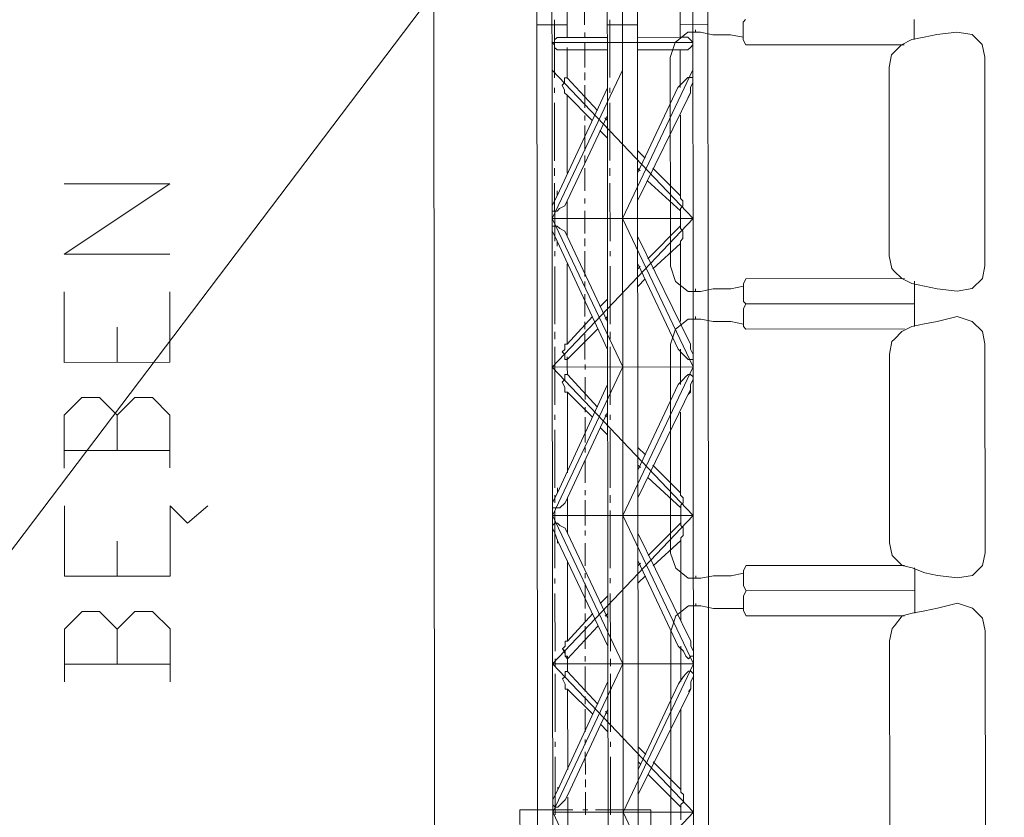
# Model space of a CAD drawing. Header units: inches. Extents: x -5850 to 5646, y 8947 to 13007.
# Tile 286 of 548: x -3258 to -3093, y 10962 to 11095. Entities that reach past the tile are written whole.
import ezdxf

# ---------------------------------------------------------------- set-up
doc = ezdxf.new("R2010")
doc.units = ezdxf.units.IN
doc.header["$MEASUREMENT"] = 0
doc.layers.add('at_Entity', color=7, linetype='Continuous')

msp = doc.modelspace()

# ---------------------------------------------------------------- linework, layer by layer
at = {"layer": 'at_Entity', "color": 7, "lineweight": 20}
for p, q in [((-3188.61, 11435.42), (-3187.75, 10467.28)), ((-3170.99, 11086.95), (-3171, 11099.2)), ((-3168.46, 11099.21), (-3168.45, 11086.96)), ((-3165.93, 11099.21), (-3165.92, 11092.45)), ((-3159.16, 11086.96), (-3159.17, 11099.22)), ((-3156.64, 11099.22), (-3156.62, 11086.97)), ((-3154.1, 11099.22), (-3154.09, 11086.97)), ((-3146.91, 11092.47), (-3146.92, 11099.23)), ((-3144.81, 11099.23), (-3144.8, 11086.98)), ((-3142.28, 11099.23), (-3142.26, 11086.98)), ((-3168.03, 11085.69), (-3168.04, 11095.4)), ((-3158.74, 11085.7), (-3158.75, 11095.41)), ((-3135.94, 11095.43), (-3136.36, 11095.01)), ((-3107.64, 11095.46), (-3107.63, 11092.08)), ((-3165.93, 11094.56), (-3171, 11094.56)), ((-3154.1, 11094.57), (-3159.17, 11094.57)), ((-3142.27, 11094.59), (-3146.92, 11094.58)), ((-3144.38, 11093.31), (-3144.38, 11093.74)), ((-3136.36, 11095.01), (-3136.36, 11092.05)), ((-3167.61, 11092.45), (-3168.03, 11092.03)), ((-3167.61, 11092.45), (-3168.03, 11092.03)), ((-3168.03, 11092.03), (-3168.03, 11091.6)), ((-3168.03, 11092.03), (-3168.03, 11091.6)), ((-3167.19, 11092.45), (-3167.61, 11092.45)), ((-3167.19, 11092.45), (-3167.61, 11092.45)), ((-3165.92, 11092.45), (-3167.19, 11092.45)), ((-3165.92, 11092.45), (-3159.17, 11092.46)), ((-3154.1, 11092.46), (-3146.91, 11092.47)), ((-3147.76, 11091.62), (-3145.65, 11093.31)), ((-3146.07, 11092.47), (-3146.91, 11092.47)), ((-3145.65, 11092.47), (-3146.07, 11092.47)), ((-3145.65, 11092.47), (-3146.07, 11092.47)), ((-3144.8, 11093.31), (-3145.65, 11093.31)), ((-3145.22, 11092.05), (-3145.65, 11092.47)), ((-3145.22, 11092.05), (-3145.65, 11092.47)), ((-3144.8, 11091.62), (-3145.22, 11092.05)), ((-3144.8, 11091.62), (-3145.22, 11092.05)), ((-3144.8, 11093.31), (-3143.54, 11093.31)), ((-3143.54, 11093.31), (-3141.43, 11092.89)), ((-3141.43, 11092.89), (-3138.47, 11092.89)), ((-3138.47, 11092.89), (-3136.36, 11092.48)), ((-3136.36, 11092.05), (-3135.93, 11091.21)), ((-3108.05, 11092.08), (-3109.74, 11091.23)), ((-3108.05, 11092.08), (-3105.94, 11092.5)), ((-3107.63, 11092.08), (-3107.63, 11092.5)), ((-3103.83, 11092.92), (-3105.94, 11092.5)), ((-3100.45, 11093.35), (-3103.83, 11092.92)), ((-3097.92, 11092.93), (-3100.45, 11093.35)), ((-3096.23, 11091.24), (-3097.92, 11092.93)), ((-3168.46, 11091.6), (-3144.8, 11091.62)), ((-3168.46, 11091.6), (-3168.03, 11091.18)), ((-3168.03, 11091.6), (-3168.46, 11091.6)), ((-3168.46, 11091.6), (-3168.03, 11091.18)), ((-3168.03, 11091.6), (-3168.46, 11091.6)), ((-3168.03, 11091.18), (-3168.03, 11090.75)), ((-3168.03, 11091.18), (-3168.03, 11090.75)), ((-3168.03, 11090.75), (-3167.61, 11090.34)), ((-3168.03, 11090.75), (-3167.61, 11090.34)), ((-3167.61, 11090.34), (-3167.19, 11090.34)), ((-3167.61, 11090.34), (-3167.19, 11090.34)), ((-3165.92, 11090.34), (-3167.19, 11090.34)), ((-3165.92, 11090.34), (-3165.92, 11090.76)), ((-3165.92, 11090.34), (-3165.92, 11089.91)), ((-3165.92, 11090.34), (-3159.16, 11090.34)), ((-3165.92, 11086.96), (-3165.92, 11090.34)), ((-3154.1, 11090.35), (-3146.91, 11090.35)), ((-3148.6, 11089.09), (-3147.76, 11091.62)), ((-3146.07, 11090.36), (-3146.91, 11090.35)), ((-3146.91, 11088.24), (-3146.91, 11090.35)), ((-3146.07, 11090.36), (-3145.65, 11090.36)), ((-3146.07, 11090.36), (-3145.65, 11090.36)), ((-3145.65, 11090.36), (-3145.22, 11090.77)), ((-3145.65, 11090.36), (-3145.22, 11090.77)), ((-3145.22, 11090.77), (-3144.8, 11091.2)), ((-3145.22, 11090.77), (-3144.8, 11091.2)), ((-3144.8, 11091.2), (-3144.8, 11091.62)), ((-3144.8, 11091.2), (-3144.8, 11091.62)), ((-3135.93, 11091.21), (-3109.32, 11091.23)), ((-3111.01, 11089.96), (-3109.74, 11091.23)), ((-3095.8, 11089.13), (-3096.23, 11091.24)), ((-3148.57, 11054.03), (-3148.6, 11089.09)), ((-3111.85, 11087.43), (-3111.43, 11089.54)), ((-3111.01, 11089.96), (-3111.43, 11089.54)), ((-3095.77, 11054.08), (-3095.8, 11089.13)), ((-3146.91, 11086.97), (-3146.91, 11088.24)), ((-3146.91, 11087.82), (-3146.91, 11088.24)), ((-3111.82, 11055.75), (-3111.85, 11087.43)), ((-3170.97, 11062.03), (-3170.99, 11086.95)), ((-3168.43, 11062.03), (-3168.45, 11086.96)), ((-3168.45, 11086.96), (-3144.77, 11062.06)), ((-3156.62, 11086.97), (-3168.43, 11062.03)), ((-3165.92, 11085.69), (-3166.34, 11085.69)), ((-3166.34, 11085.69), (-3166.34, 11084.84)), ((-3165.92, 11085.69), (-3166.34, 11085.69)), ((-3166.34, 11085.69), (-3166.34, 11084.84)), ((-3165.92, 11085.69), (-3166.34, 11085.69)), ((-3166.34, 11085.69), (-3166.34, 11084.84)), ((-3165.92, 11085.69), (-3166.34, 11085.69)), ((-3166.34, 11085.69), (-3166.34, 11084.84)), ((-3165.92, 11085.69), (-3166.34, 11085.69)), ((-3166.34, 11085.69), (-3166.34, 11084.84)), ((-3165.92, 11085.69), (-3166.34, 11085.69)), ((-3166.34, 11085.69), (-3166.34, 11084.84)), ((-3165.92, 11086.96), (-3165.92, 11085.69)), ((-3165.92, 11085.69), (-3160.84, 11080.2)), ((-3159.14, 11064.16), (-3159.16, 11086.96)), ((-3156.6, 11062.05), (-3156.62, 11086.97)), ((-3144.8, 11086.98), (-3156.6, 11062.05)), ((-3154.09, 11086.97), (-3154.07, 11063.74)), ((-3146.91, 11084.02), (-3146.91, 11086.97)), ((-3146.07, 11085.29), (-3145.64, 11085.71)), ((-3146.07, 11085.29), (-3145.64, 11085.71)), ((-3146.07, 11085.29), (-3145.64, 11085.71)), ((-3146.07, 11085.29), (-3145.64, 11085.71)), ((-3146.07, 11085.29), (-3145.64, 11085.71)), ((-3146.07, 11085.29), (-3145.64, 11085.71)), ((-3145.64, 11085.71), (-3144.8, 11085.71)), ((-3145.64, 11085.71), (-3144.8, 11085.71)), ((-3145.64, 11085.71), (-3144.8, 11085.71)), ((-3145.64, 11085.71), (-3144.8, 11085.71)), ((-3145.64, 11085.71), (-3144.8, 11085.71)), ((-3145.64, 11085.71), (-3144.8, 11085.71)), ((-3144.77, 11062.06), (-3144.8, 11086.98)), ((-3144.8, 11085.71), (-3144.79, 11084.86)), ((-3144.8, 11085.71), (-3144.79, 11084.86)), ((-3144.8, 11085.71), (-3144.79, 11084.86)), ((-3144.8, 11085.71), (-3144.79, 11084.86)), ((-3144.8, 11085.71), (-3144.79, 11084.86)), ((-3144.8, 11085.71), (-3144.79, 11084.86)), ((-3142.26, 11086.98), (-3142.24, 11062.06)), ((-3168.02, 11083.15), (-3168.03, 11084)), ((-3167.59, 11065.84), (-3159.16, 11084.01)), ((-3166.34, 11084.84), (-3166.76, 11084.43)), ((-3166.34, 11084.84), (-3166.76, 11084.43)), ((-3166.34, 11084.84), (-3166.76, 11084.43)), ((-3166.34, 11084.84), (-3166.76, 11084.43)), ((-3166.34, 11084.84), (-3166.76, 11084.43)), ((-3166.34, 11084.84), (-3166.76, 11084.43)), ((-3166.76, 11084.43), (-3166.34, 11083.58)), ((-3166.76, 11084.43), (-3166.34, 11083.58)), ((-3166.76, 11084.43), (-3166.34, 11083.58)), ((-3166.76, 11084.43), (-3166.34, 11083.58)), ((-3166.76, 11084.43), (-3166.34, 11083.58)), ((-3166.76, 11084.43), (-3166.34, 11083.58)), ((-3158.73, 11083.16), (-3158.73, 11084.01)), ((-3147.33, 11084.02), (-3154.08, 11069.65)), ((-3147.33, 11084.02), (-3146.49, 11084.86)), ((-3147.33, 11084.02), (-3146.49, 11084.86)), ((-3147.33, 11084.02), (-3146.49, 11084.86)), ((-3147.33, 11084.02), (-3146.49, 11084.86)), ((-3147.33, 11084.02), (-3146.49, 11084.86)), ((-3147.33, 11084.02), (-3146.49, 11084.86)), ((-3146.49, 11084.86), (-3146.07, 11085.29)), ((-3146.49, 11084.86), (-3146.07, 11085.29)), ((-3146.49, 11084.86), (-3146.07, 11085.29)), ((-3146.49, 11084.86), (-3146.07, 11085.29)), ((-3146.49, 11084.86), (-3146.07, 11085.29)), ((-3146.49, 11084.86), (-3146.07, 11085.29)), ((-3144.79, 11084.86), (-3145.22, 11084.02)), ((-3144.79, 11084.86), (-3145.22, 11084.02)), ((-3144.79, 11084.86), (-3145.22, 11084.02)), ((-3144.79, 11084.86), (-3145.22, 11084.02)), ((-3144.79, 11084.86), (-3145.22, 11084.02)), ((-3144.79, 11084.86), (-3145.22, 11084.02)), ((-3145.22, 11084.02), (-3145.22, 11083.17)), ((-3145.22, 11084.02), (-3145.22, 11083.17)), ((-3145.22, 11084.02), (-3145.22, 11083.17)), ((-3145.22, 11084.02), (-3145.22, 11083.17)), ((-3145.22, 11084.02), (-3145.22, 11083.17)), ((-3145.22, 11084.02), (-3145.22, 11083.17)), ((-3166.34, 11083.58), (-3166.33, 11083.15)), ((-3166.34, 11083.58), (-3166.33, 11083.15)), ((-3166.34, 11083.58), (-3166.33, 11083.15)), ((-3166.34, 11083.58), (-3166.33, 11083.15)), ((-3166.34, 11083.58), (-3166.33, 11083.15)), ((-3166.34, 11083.58), (-3166.33, 11083.15)), ((-3166.33, 11083.15), (-3165.92, 11082.73)), ((-3166.33, 11083.15), (-3165.92, 11082.73)), ((-3166.33, 11083.15), (-3165.92, 11082.73)), ((-3166.33, 11083.15), (-3165.92, 11082.73)), ((-3166.33, 11083.15), (-3165.92, 11082.73)), ((-3166.33, 11083.15), (-3165.92, 11082.73)), ((-3165.92, 11082.73), (-3161.69, 11078.51)), ((-3165.92, 11082.73), (-3165.9, 11069.64)), ((-3145.22, 11083.17), (-3154.07, 11065)), ((-3145.22, 11083.17), (-3145.64, 11082.33)), ((-3145.22, 11083.17), (-3145.64, 11082.33)), ((-3145.22, 11083.17), (-3145.64, 11082.33)), ((-3145.22, 11083.17), (-3145.64, 11082.33)), ((-3145.22, 11083.17), (-3145.64, 11082.33)), ((-3145.22, 11083.17), (-3145.64, 11082.33)), ((-3168.01, 11071.75), (-3168.02, 11081.46)), ((-3158.72, 11071.76), (-3158.73, 11081.47)), ((-3165.9, 11064.99), (-3159.15, 11079.36)), ((-3159.58, 11078.94), (-3159.15, 11078.52)), ((-3146.89, 11065.86), (-3146.9, 11079.37)), ((-3160.42, 11076.82), (-3159.15, 11075.56)), ((-3154.08, 11073.45), (-3152.81, 11072.19)), ((-3168.01, 11069.22), (-3168.01, 11070.48)), ((-3158.72, 11069.23), (-3158.72, 11070.49)), ((-3154.08, 11070.5), (-3153.65, 11070.07)), ((-3151.54, 11070.5), (-3146.89, 11065.86)), ((-3232.64, 11067.89), (-3250.38, 11067.87)), ((-3250.37, 11056.05), (-3232.64, 11067.89)), ((-3168, 11058.23), (-3168.01, 11067.95)), ((-3158.71, 11058.24), (-3158.72, 11067.95)), ((-3152.39, 11068.38), (-3146.89, 11063.32)), ((-3168.01, 11064.99), (-3167.59, 11065.84)), ((-3168.01, 11064.99), (-3167.59, 11065.84)), ((-3168.01, 11064.99), (-3167.59, 11065.84)), ((-3168.01, 11064.99), (-3167.59, 11065.84)), ((-3168.01, 11064.99), (-3167.59, 11065.84)), ((-3168.01, 11064.99), (-3167.59, 11065.84)), ((-3167.59, 11065.84), (-3167.59, 11066.68)), ((-3167.59, 11065.84), (-3167.59, 11066.68)), ((-3167.59, 11065.84), (-3167.59, 11066.68)), ((-3167.59, 11065.84), (-3167.59, 11066.68)), ((-3167.59, 11065.84), (-3167.59, 11066.68)), ((-3167.59, 11065.84), (-3167.59, 11066.68)), ((-3146.89, 11065.43), (-3146.89, 11065.86)), ((-3146.89, 11065.43), (-3146.89, 11065.86)), ((-3146.89, 11065.43), (-3146.89, 11065.86)), ((-3146.89, 11065.43), (-3146.89, 11065.86)), ((-3146.89, 11065.43), (-3146.89, 11065.86)), ((-3146.89, 11065.43), (-3146.89, 11065.86)), ((-3168.43, 11064.15), (-3168.01, 11064.99)), ((-3168.43, 11064.15), (-3168.01, 11064.99)), ((-3168.43, 11064.15), (-3168.01, 11064.99)), ((-3168.43, 11064.15), (-3168.01, 11064.99)), ((-3168.43, 11064.15), (-3168.01, 11064.99)), ((-3168.43, 11064.15), (-3168.01, 11064.99)), ((-3168.43, 11063.3), (-3168.43, 11064.15)), ((-3168.43, 11063.3), (-3168.43, 11064.15)), ((-3168.43, 11063.3), (-3168.43, 11064.15)), ((-3168.43, 11063.3), (-3168.43, 11064.15)), ((-3168.43, 11063.3), (-3168.43, 11064.15)), ((-3168.43, 11063.3), (-3168.43, 11064.15)), ((-3166.32, 11064.15), (-3167.17, 11063.73)), ((-3166.32, 11064.15), (-3167.17, 11063.73)), ((-3166.32, 11064.15), (-3167.17, 11063.73)), ((-3166.32, 11064.15), (-3167.17, 11063.73)), ((-3166.32, 11064.15), (-3167.17, 11063.73)), ((-3166.32, 11064.15), (-3167.17, 11063.73)), ((-3165.9, 11064.99), (-3166.32, 11064.15)), ((-3165.9, 11064.99), (-3166.32, 11064.15)), ((-3165.9, 11064.99), (-3166.32, 11064.15)), ((-3165.9, 11064.99), (-3166.32, 11064.15)), ((-3165.9, 11064.99), (-3166.32, 11064.15)), ((-3165.9, 11064.99), (-3166.32, 11064.15)), ((-3165.9, 11064.99), (-3165.9, 11062.04)), ((-3159.14, 11062.04), (-3159.14, 11064.16)), ((-3146.47, 11065.01), (-3146.89, 11065.43)), ((-3146.47, 11065.01), (-3146.89, 11065.43)), ((-3146.47, 11065.01), (-3146.89, 11065.43)), ((-3146.47, 11065.01), (-3146.89, 11065.43)), ((-3146.47, 11065.01), (-3146.89, 11065.43)), ((-3146.47, 11065.01), (-3146.89, 11065.43)), ((-3146.89, 11063.74), (-3146.47, 11064.17)), ((-3146.89, 11063.74), (-3146.47, 11064.17)), ((-3146.89, 11063.74), (-3146.47, 11064.17)), ((-3146.89, 11063.74), (-3146.47, 11064.17)), ((-3146.89, 11063.74), (-3146.47, 11064.17)), ((-3146.89, 11063.74), (-3146.47, 11064.17)), ((-3146.47, 11064.17), (-3146.47, 11065.01)), ((-3146.47, 11064.17), (-3146.47, 11065.01)), ((-3146.47, 11064.17), (-3146.47, 11065.01)), ((-3146.47, 11064.17), (-3146.47, 11065.01)), ((-3146.47, 11064.17), (-3146.47, 11065.01)), ((-3146.47, 11064.17), (-3146.47, 11065.01)), ((-3167.59, 11063.3), (-3168.43, 11063.3)), ((-3167.59, 11063.3), (-3168.43, 11063.3)), ((-3167.59, 11063.3), (-3168.43, 11063.3)), ((-3167.59, 11063.3), (-3168.43, 11063.3)), ((-3167.59, 11063.3), (-3168.43, 11063.3)), ((-3167.59, 11063.3), (-3168.43, 11063.3)), ((-3167.17, 11063.73), (-3167.59, 11063.3)), ((-3167.17, 11063.73), (-3167.59, 11063.3)), ((-3167.17, 11063.73), (-3167.59, 11063.3)), ((-3167.17, 11063.73), (-3167.59, 11063.3)), ((-3167.17, 11063.73), (-3167.59, 11063.3)), ((-3167.17, 11063.73), (-3167.59, 11063.3)), ((-3154.07, 11063.74), (-3154.07, 11062.05)), ((-3146.89, 11063.32), (-3146.89, 11063.74)), ((-3146.89, 11063.32), (-3146.89, 11063.74)), ((-3146.89, 11063.32), (-3146.89, 11063.74)), ((-3146.89, 11063.32), (-3146.89, 11063.74)), ((-3146.89, 11063.32), (-3146.89, 11063.74)), ((-3146.89, 11063.32), (-3146.89, 11063.74)), ((-3146.89, 11062.05), (-3146.89, 11063.32)), ((-3170.97, 11062.03), (-3170.94, 11037.11)), ((-3144.77, 11062.06), (-3168.43, 11062.03)), ((-3168.41, 11037.11), (-3168.43, 11062.03)), ((-3168.43, 11062.03), (-3156.58, 11037.12)), ((-3168.43, 11059.92), (-3168.43, 11060.77)), ((-3168.43, 11060.77), (-3167.59, 11060.77)), ((-3168.43, 11059.92), (-3168.43, 11060.77)), ((-3168.43, 11060.77), (-3167.59, 11060.77)), ((-3144.77, 11062.06), (-3168.41, 11037.11)), ((-3167.59, 11060.77), (-3167.16, 11060.35)), ((-3167.59, 11060.77), (-3167.16, 11060.35)), ((-3165.9, 11059.08), (-3165.9, 11062.04)), ((-3159.14, 11062.04), (-3159.12, 11037.12)), ((-3156.58, 11037.12), (-3156.6, 11062.05)), ((-3156.6, 11062.05), (-3144.75, 11037.13)), ((-3154.05, 11037.13), (-3154.07, 11062.05)), ((-3152.37, 11055.29), (-3146.89, 11060.79)), ((-3146.89, 11060.79), (-3152.37, 11055.29)), ((-3146.89, 11062.05), (-3146.89, 11060.79)), ((-3146.89, 11062.05), (-3146.89, 11060.79)), ((-3146.89, 11060.79), (-3146.89, 11060.36)), ((-3146.89, 11060.36), (-3146.89, 11060.79)), ((-3144.75, 11037.13), (-3144.77, 11062.06)), ((-3142.22, 11037.14), (-3142.24, 11062.06)), ((-3168, 11059.08), (-3168.43, 11059.92)), ((-3168, 11059.08), (-3168.43, 11059.92)), ((-3167.58, 11058.23), (-3168, 11059.08)), ((-3167.58, 11058.23), (-3168, 11059.08)), ((-3167.16, 11060.35), (-3166.31, 11059.92)), ((-3167.16, 11060.35), (-3166.31, 11059.92)), ((-3166.31, 11059.92), (-3165.9, 11059.08)), ((-3166.31, 11059.92), (-3165.9, 11059.08)), ((-3159.12, 11044.72), (-3165.9, 11059.08)), ((-3165.9, 11059.08), (-3159.12, 11044.72)), ((-3154.07, 11059.09), (-3145.18, 11040.94)), ((-3146.89, 11060.36), (-3146.47, 11059.94)), ((-3146.47, 11059.94), (-3146.89, 11060.36)), ((-3146.47, 11059.94), (-3146.47, 11058.68)), ((-3146.47, 11058.68), (-3146.47, 11059.94)), ((-3159.12, 11040.08), (-3167.58, 11058.23)), ((-3167.58, 11057.39), (-3167.58, 11058.23)), ((-3167.58, 11057.39), (-3167.58, 11058.23)), ((-3151.53, 11053.6), (-3146.88, 11057.83)), ((-3146.47, 11058.68), (-3146.88, 11058.25)), ((-3146.88, 11058.25), (-3146.47, 11058.68)), ((-3146.88, 11057.83), (-3146.88, 11058.25)), ((-3146.88, 11058.25), (-3146.88, 11057.83)), ((-3146.88, 11057.83), (-3146.88, 11058.25)), ((-3146.88, 11057.83), (-3146.87, 11044.73)), ((-3232.63, 11056.07), (-3250.37, 11056.05)), ((-3168, 11055.7), (-3168, 11056.54)), ((-3158.71, 11055.71), (-3158.71, 11056.55)), ((-3111.4, 11053.64), (-3111.82, 11055.75)), ((-3167.99, 11044.29), (-3168, 11054.01)), ((-3165.88, 11040.92), (-3165.89, 11054.43)), ((-3158.7, 11044.3), (-3158.71, 11054.02)), ((-3154.06, 11054.44), (-3147.29, 11040.09)), ((-3147.29, 11040.09), (-3154.06, 11054.44)), ((-3154.06, 11053.6), (-3153.64, 11054.02)), ((-3147.73, 11051.49), (-3148.57, 11054.03)), ((-3096.19, 11051.96), (-3095.77, 11054.08)), ((-3110.98, 11053.21), (-3111.4, 11053.64)), ((-3109.71, 11051.95), (-3110.98, 11053.21)), ((-3152.8, 11051.91), (-3154.06, 11050.64)), ((-3145.61, 11049.8), (-3147.73, 11051.49)), ((-3138.43, 11050.23), (-3136.32, 11050.66)), ((-3135.9, 11051.93), (-3136.32, 11051.08)), ((-3136.32, 11051.08), (-3136.32, 11048.12)), ((-3135.9, 11051.93), (-3109.29, 11051.95)), ((-3108.02, 11051.11), (-3109.71, 11051.95)), ((-3105.91, 11050.69), (-3108.02, 11051.11)), ((-3107.6, 11051.11), (-3107.6, 11051.53)), ((-3107.6, 11051.11), (-3107.59, 11048.15)), ((-3103.79, 11050.26), (-3105.91, 11050.69)), ((-3097.88, 11050.27), (-3096.19, 11051.96)), ((-3250.35, 11037.88), (-3250.36, 11049.71)), ((-3232.61, 11037.9), (-3232.63, 11049.73)), ((-3144.76, 11049.8), (-3145.61, 11049.8)), ((-3144.76, 11049.8), (-3143.5, 11049.81)), ((-3144.35, 11049.8), (-3144.35, 11050.23)), ((-3143.5, 11049.81), (-3141.39, 11050.23)), ((-3141.39, 11050.23), (-3138.43, 11050.23)), ((-3100.41, 11049.84), (-3103.79, 11050.26)), ((-3100.41, 11049.84), (-3097.88, 11050.27)), ((-3159.13, 11048.53), (-3160.39, 11047.26)), ((-3136.32, 11048.12), (-3135.89, 11047.7)), ((-3135.89, 11047.7), (-3136.32, 11046.86)), ((-3135.89, 11047.7), (-3107.59, 11047.72)), ((-3135.89, 11047.7), (-3107.59, 11047.72)), ((-3107.59, 11048.15), (-3107.59, 11047.72)), ((-3107.59, 11047.72), (-3107.59, 11043.93)), ((-3136.32, 11046.86), (-3136.32, 11043.9)), ((-3165.88, 11040.92), (-3161.66, 11045.57)), ((-3159.55, 11045.15), (-3159.12, 11045.57)), ((-3147.72, 11043.47), (-3145.61, 11045.16)), ((-3144.76, 11045.16), (-3145.61, 11045.16)), ((-3144.76, 11045.16), (-3143.49, 11045.16)), ((-3144.34, 11045.16), (-3144.34, 11045.58)), ((-3143.49, 11045.16), (-3141.39, 11044.74)), ((-3141.39, 11044.74), (-3138.42, 11044.74)), ((-3138.42, 11044.74), (-3136.32, 11044.32)), ((-3108.01, 11043.93), (-3105.9, 11044.35)), ((-3107.59, 11043.93), (-3107.59, 11044.34)), ((-3103.79, 11044.77), (-3105.9, 11044.35)), ((-3100.41, 11045.62), (-3103.79, 11044.77)), ((-3097.88, 11044.78), (-3100.41, 11045.62)), ((-3096.19, 11043.09), (-3097.88, 11044.78)), ((-3241.49, 11037.89), (-3241.49, 11043.81)), ((-3167.99, 11041.76), (-3167.99, 11043.03)), ((-3165.88, 11038.38), (-3160.81, 11043.46)), ((-3158.7, 11041.77), (-3158.7, 11043.03)), ((-3148.56, 11040.93), (-3147.72, 11043.47)), ((-3136.32, 11043.9), (-3135.89, 11043.48)), ((-3135.89, 11043.48), (-3109.28, 11043.5)), ((-3110.97, 11041.81), (-3109.7, 11043.08)), ((-3108.01, 11043.93), (-3109.7, 11043.08)), ((-3095.76, 11040.98), (-3096.19, 11043.09)), ((-3166.3, 11040.07), (-3166.3, 11040.92)), ((-3166.3, 11040.92), (-3165.88, 11040.92)), ((-3165.88, 11040.92), (-3166.3, 11040.92)), ((-3166.3, 11040.92), (-3166.3, 11040.07)), ((-3165.88, 11040.92), (-3165.88, 11041.34)), ((-3148.53, 11005.87), (-3148.56, 11040.93)), ((-3145.6, 11041.78), (-3145.18, 11040.94)), ((-3145.6, 11041.78), (-3145.18, 11040.94)), ((-3145.18, 11040.94), (-3145.18, 11040.09)), ((-3145.18, 11040.94), (-3145.18, 11040.09)), ((-3111.81, 11039.27), (-3111.39, 11041.39)), ((-3110.97, 11041.81), (-3111.39, 11041.39)), ((-3095.73, 11005.92), (-3095.76, 11040.98)), ((-3167.98, 11030.78), (-3167.99, 11040.49)), ((-3166.72, 11039.65), (-3166.3, 11040.07)), ((-3166.3, 11040.07), (-3166.72, 11039.65)), ((-3166.3, 11039.22), (-3166.72, 11039.65)), ((-3166.72, 11039.65), (-3166.3, 11039.22)), ((-3166.29, 11038.38), (-3166.3, 11039.22)), ((-3166.3, 11039.22), (-3166.29, 11038.38)), ((-3158.69, 11030.79), (-3158.7, 11040.5)), ((-3146.45, 11039.24), (-3147.29, 11040.09)), ((-3146.45, 11039.24), (-3147.29, 11040.09)), ((-3146.87, 11040.09), (-3146.87, 11037.13)), ((-3146.02, 11038.82), (-3146.45, 11039.24)), ((-3146.02, 11038.82), (-3146.45, 11039.24)), ((-3145.18, 11040.09), (-3144.75, 11039.24)), ((-3145.18, 11040.09), (-3144.75, 11039.24)), ((-3144.75, 11039.24), (-3144.75, 11038.4)), ((-3144.75, 11039.24), (-3144.75, 11038.4)), ((-3111.78, 11007.6), (-3111.81, 11039.27)), ((-3232.61, 11037.9), (-3250.35, 11037.88)), ((-3165.88, 11038.38), (-3166.29, 11038.38)), ((-3166.29, 11038.38), (-3165.88, 11038.38)), ((-3165.88, 11038.38), (-3165.88, 11038.81)), ((-3165.88, 11037.12), (-3165.88, 11038.38)), ((-3145.6, 11038.4), (-3146.02, 11038.82)), ((-3145.6, 11038.4), (-3146.02, 11038.82)), ((-3144.75, 11038.4), (-3145.6, 11038.4)), ((-3144.75, 11038.4), (-3145.6, 11038.4)), ((-3170.94, 11037.11), (-3170.92, 11012.19)), ((-3144.75, 11037.13), (-3168.41, 11037.11)), ((-3168.38, 11012.19), (-3168.41, 11037.11)), ((-3168.41, 11037.11), (-3144.73, 11012.21)), ((-3156.58, 11037.12), (-3168.38, 11012.19)), ((-3166.29, 11035), (-3166.29, 11035.85)), ((-3166.29, 11035.85), (-3165.87, 11035.85)), ((-3165.87, 11035.85), (-3165.88, 11037.12)), ((-3165.87, 11035.85), (-3160.8, 11030.36)), ((-3159.12, 11037.12), (-3159.09, 11012.2)), ((-3156.56, 11012.2), (-3156.58, 11037.12)), ((-3144.75, 11037.13), (-3156.56, 11012.2)), ((-3154.03, 11012.21), (-3154.05, 11037.13)), ((-3146.87, 11037.13), (-3146.86, 11034.17)), ((-3145.6, 11035.87), (-3146.02, 11035.44)), ((-3145.17, 11035.87), (-3145.6, 11035.87)), ((-3144.75, 11035.45), (-3145.17, 11035.87)), ((-3144.73, 11012.21), (-3144.75, 11037.13)), ((-3142.2, 11012.22), (-3142.22, 11037.14)), ((-3159.11, 11034.16), (-3167.55, 11015.99)), ((-3166.72, 11034.58), (-3166.29, 11035)), ((-3166.29, 11033.74), (-3166.72, 11034.58)), ((-3154.03, 11019.81), (-3147.29, 11034.17)), ((-3146.45, 11035.02), (-3147.29, 11034.17)), ((-3146.02, 11035.44), (-3146.45, 11035.02)), ((-3145.17, 11034.17), (-3144.75, 11035.02)), ((-3145.17, 11032.91), (-3145.17, 11034.17)), ((-3144.75, 11035.02), (-3144.75, 11035.45)), ((-3166.29, 11032.89), (-3166.29, 11033.74)), ((-3165.87, 11032.89), (-3166.29, 11032.89)), ((-3165.86, 11019.37), (-3165.87, 11032.89)), ((-3165.87, 11032.89), (-3161.64, 11028.67)), ((-3154.03, 11015.16), (-3145.17, 11033.33)), ((-3145.6, 11032.48), (-3145.17, 11032.91)), ((-3247.39, 11031.97), (-3250.35, 11029.02)), ((-3244.44, 11031.98), (-3247.39, 11031.97)), ((-3241.48, 11029.02), (-3244.44, 11031.98)), ((-3238.52, 11031.98), (-3241.48, 11029.02)), ((-3235.56, 11031.98), (-3238.52, 11031.98)), ((-3232.61, 11029.03), (-3235.56, 11031.98)), ((-3159.11, 11029.52), (-3165.86, 11015.15)), ((-3146.86, 11029.53), (-3146.85, 11016.01)), ((-3250.35, 11029.02), (-3250.34, 11020.14)), ((-3241.48, 11029.02), (-3241.47, 11023.11)), ((-3232.6, 11020.16), (-3232.61, 11029.03)), ((-3167.98, 11028.24), (-3167.98, 11029.09)), ((-3159.53, 11029.1), (-3159.11, 11028.67)), ((-3158.69, 11028.25), (-3158.69, 11029.1)), ((-3167.97, 11016.84), (-3167.97, 11026.55)), ((-3160.37, 11026.98), (-3159.11, 11025.72)), ((-3158.67, 11016.85), (-3158.68, 11026.56)), ((-3250.34, 11023.1), (-3232.6, 11023.12)), ((-3154.04, 11023.61), (-3152.77, 11022.34)), ((-3154.03, 11020.65), (-3153.61, 11020.23)), ((-3151.5, 11020.66), (-3146.85, 11016.01)), ((-3152.34, 11018.54), (-3146.84, 11013.48)), ((-3167.55, 11015.99), (-3167.96, 11015.15)), ((-3167.55, 11016.84), (-3167.55, 11015.99)), ((-3146.85, 11016.01), (-3146.85, 11015.59)), ((-3167.96, 11015.15), (-3168.39, 11014.3)), ((-3168.39, 11014.3), (-3168.39, 11013.46)), ((-3167.96, 11014.3), (-3167.96, 11015.57)), ((-3167.12, 11013.46), (-3166.27, 11014.3)), ((-3166.27, 11014.3), (-3165.86, 11015.15)), ((-3165.85, 11012.19), (-3165.86, 11015.15)), ((-3158.67, 11014.31), (-3158.67, 11015.58)), ((-3146.85, 11015.59), (-3146.43, 11015.17)), ((-3146.43, 11014.32), (-3146.84, 11013.9)), ((-3146.43, 11015.17), (-3146.43, 11014.32)), ((-3250.32, 11001.98), (-3250.33, 11013.81)), ((-3232.58, 11002), (-3232.59, 11013.83)), ((-3232.59, 11013.83), (-3229.63, 11010.87)), ((-3229.63, 11010.87), (-3226.26, 11013.83)), ((-3168.39, 11013.46), (-3167.12, 11013.46)), ((-3167.95, 11003.32), (-3167.96, 11013.04)), ((-3158.66, 11003.33), (-3158.67, 11013.04)), ((-3146.84, 11013.9), (-3146.84, 11013.48)), ((-3146.84, 11013.48), (-3146.84, 11012.21)), ((-3170.92, 11012.19), (-3170.9, 10987.27)), ((-3168.38, 11012.19), (-3144.73, 11012.21)), ((-3168.38, 11012.19), (-3156.54, 10987.28)), ((-3168.36, 10987.27), (-3168.38, 11012.19)), ((-3144.73, 11012.21), (-3168.36, 10987.27)), ((-3165.85, 11009.23), (-3165.85, 11012.19)), ((-3159.09, 11012.2), (-3159.07, 10987.28)), ((-3156.56, 11012.2), (-3144.71, 10987.29)), ((-3156.54, 10987.28), (-3156.56, 11012.2)), ((-3154, 10987.28), (-3154.03, 11012.21)), ((-3146.84, 11012.21), (-3146.84, 11010.94)), ((-3144.71, 10987.29), (-3144.73, 11012.21)), ((-3142.18, 10987.3), (-3142.2, 11012.22)), ((-3168.38, 11010.5), (-3167.96, 11010.92)), ((-3168.38, 11010.5), (-3167.96, 11010.92)), ((-3168.38, 11010.08), (-3168.38, 11010.5)), ((-3168.38, 11010.08), (-3168.38, 11010.5)), ((-3167.96, 11009.23), (-3168.38, 11010.08)), ((-3167.96, 11009.23), (-3168.38, 11010.08)), ((-3167.96, 11010.92), (-3167.54, 11010.92)), ((-3167.96, 11010.92), (-3167.54, 11010.92)), ((-3167.54, 11010.92), (-3167.12, 11010.5)), ((-3167.54, 11010.92), (-3167.12, 11010.5)), ((-3167.12, 11010.5), (-3166.27, 11010.08)), ((-3167.12, 11010.5), (-3166.27, 11010.08)), ((-3166.27, 11010.08), (-3165.85, 11009.23)), ((-3166.27, 11010.08), (-3165.85, 11009.23)), ((-3152.33, 11005.45), (-3146.84, 11010.94)), ((-3146.84, 11010.94), (-3152.33, 11005.45)), ((-3146.84, 11010.94), (-3146.84, 11010.52)), ((-3146.84, 11010.52), (-3146.84, 11010.94)), ((-3146.84, 11010.52), (-3146.42, 11010.1)), ((-3146.42, 11010.1), (-3146.84, 11010.52)), ((-3146.42, 11010.1), (-3146.42, 11008.83)), ((-3146.42, 11008.83), (-3146.42, 11010.1)), ((-3241.45, 11001.99), (-3241.46, 11007.9)), ((-3167.54, 11007.97), (-3167.96, 11009.23)), ((-3167.54, 11007.97), (-3167.96, 11009.23)), ((-3159.07, 10990.24), (-3167.54, 11007.97)), ((-3167.54, 11007.55), (-3167.54, 11007.97)), ((-3167.54, 11007.55), (-3167.54, 11007.97)), ((-3159.08, 10994.88), (-3165.85, 11009.23)), ((-3165.85, 11009.23), (-3159.08, 10994.88)), ((-3145.13, 10991.09), (-3154.02, 11009.24)), ((-3146.84, 11007.99), (-3151.48, 11003.76)), ((-3146.42, 11008.83), (-3146.84, 11008.41)), ((-3146.84, 11008.41), (-3146.42, 11008.83)), ((-3146.84, 11007.99), (-3146.84, 11008.41)), ((-3146.84, 11008.41), (-3146.84, 11007.99)), ((-3146.84, 11007.99), (-3146.84, 11008.41)), ((-3146.84, 11007.99), (-3146.83, 10994.47)), ((-3111.35, 11005.49), (-3111.78, 11007.6)), ((-3165.83, 10991.07), (-3165.85, 11004.59)), ((-3154.02, 11004.6), (-3147.25, 10990.25)), ((-3147.25, 10990.25), (-3154.02, 11004.6)), ((-3147.68, 11003.34), (-3148.53, 11005.87)), ((-3110.94, 11005.06), (-3111.35, 11005.49)), ((-3109.66, 11003.8), (-3110.94, 11005.06)), ((-3096.15, 11003.81), (-3095.73, 11005.92)), ((-3153.59, 11004.18), (-3154.02, 11003.76)), ((-3145.57, 11001.65), (-3147.68, 11003.34)), ((-3135.86, 11003.77), (-3136.28, 11002.93)), ((-3136.28, 11002.93), (-3136.28, 11000.39)), ((-3135.86, 11003.77), (-3109.25, 11003.8)), ((-3107.97, 11003.37), (-3109.66, 11003.8)), ((-3105.86, 11002.53), (-3107.97, 11003.37)), ((-3107.55, 11002.95), (-3107.56, 11003.37)), ((-3107.55, 11002.95), (-3107.55, 11000.42)), ((-3097.84, 11002.12), (-3096.15, 11003.81)), ((-3232.58, 11002), (-3250.32, 11001.98)), ((-3167.95, 11000.79), (-3167.95, 11001.63)), ((-3158.66, 11000.8), (-3158.66, 11001.64)), ((-3152.75, 11002.07), (-3154.02, 11000.8)), ((-3144.72, 11001.65), (-3145.57, 11001.65)), ((-3144.72, 11001.65), (-3143.45, 11001.65)), ((-3144.3, 11001.65), (-3144.3, 11002.08)), ((-3143.45, 11001.65), (-3141.35, 11002.08)), ((-3141.35, 11002.08), (-3138.39, 11002.08)), ((-3138.39, 11002.08), (-3136.28, 11002.51)), ((-3103.75, 11002.11), (-3105.86, 11002.53)), ((-3100.37, 11001.69), (-3103.75, 11002.11)), ((-3100.37, 11001.69), (-3097.84, 11002.12)), ((-3136.28, 11000.39), (-3135.85, 10999.55)), ((-3135.85, 10999.55), (-3136.27, 10998.7)), ((-3135.85, 10999.55), (-3107.55, 10999.57)), ((-3135.85, 10999.55), (-3107.55, 10999.57)), ((-3107.55, 11000.42), (-3107.55, 10999.57)), ((-3107.55, 10999.57), (-3107.55, 10996.19)), ((-3167.94, 10989.38), (-3167.95, 10999.09)), ((-3160.35, 10997.42), (-3159.08, 10998.68)), ((-3158.65, 10989.39), (-3158.66, 10999.1)), ((-3136.27, 10998.7), (-3136.27, 10996.17)), ((-3147.68, 10995.31), (-3145.56, 10997.01)), ((-3144.72, 10997.01), (-3145.56, 10997.01)), ((-3144.72, 10997.01), (-3143.45, 10997.01)), ((-3144.3, 10997.01), (-3144.3, 10997.43)), ((-3143.45, 10997.01), (-3141.34, 10996.59)), ((-3141.34, 10996.59), (-3136.27, 10996.59)), ((-3136.27, 10996.17), (-3135.85, 10995.33)), ((-3107.97, 10995.77), (-3105.86, 10996.19)), ((-3107.55, 10996.19), (-3107.55, 10995.77)), ((-3103.75, 10996.62), (-3105.86, 10996.19)), ((-3100.37, 10997.47), (-3103.75, 10996.62)), ((-3097.83, 10996.63), (-3100.37, 10997.47)), ((-3096.14, 10994.94), (-3097.83, 10996.63)), ((-3247.36, 10996.07), (-3250.31, 10993.11)), ((-3244.41, 10996.07), (-3247.36, 10996.07)), ((-3241.45, 10993.12), (-3244.41, 10996.07)), ((-3238.49, 10996.08), (-3241.45, 10993.12)), ((-3235.53, 10996.08), (-3238.49, 10996.08)), ((-3232.57, 10993.13), (-3235.53, 10996.08)), ((-3165.83, 10991.07), (-3161.61, 10995.73)), ((-3159.08, 10995.73), (-3159.5, 10995.3)), ((-3148.52, 10992.78), (-3147.68, 10995.31)), ((-3135.85, 10995.33), (-3109.24, 10995.35)), ((-3110.93, 10993.66), (-3109.66, 10995.35)), ((-3107.97, 10995.77), (-3109.66, 10995.35)), ((-3095.72, 10992.82), (-3096.14, 10994.94)), ((-3250.31, 10993.11), (-3250.31, 10984.24)), ((-3241.45, 10993.12), (-3241.44, 10987.21)), ((-3232.57, 10984.25), (-3232.57, 10993.13)), ((-3165.83, 10988.12), (-3160.77, 10993.61)), ((-3148.48, 10957.72), (-3148.52, 10992.78)), ((-3111.77, 10991.12), (-3111.34, 10993.23)), ((-3110.93, 10993.66), (-3111.34, 10993.23)), ((-3095.69, 10957.76), (-3095.72, 10992.82)), ((-3145.56, 10991.94), (-3145.13, 10991.09)), ((-3145.56, 10991.94), (-3145.13, 10991.09)), ((-3166.68, 10989.8), (-3166.25, 10990.23)), ((-3166.25, 10990.23), (-3166.68, 10989.8)), ((-3166.25, 10988.96), (-3166.68, 10989.8)), ((-3166.68, 10989.8), (-3166.25, 10989.38)), ((-3166.25, 10990.23), (-3166.25, 10991.07)), ((-3166.25, 10991.07), (-3165.83, 10991.07)), ((-3165.83, 10991.07), (-3166.25, 10991.07)), ((-3166.25, 10991.07), (-3166.25, 10990.23)), ((-3146.4, 10989.4), (-3147.25, 10990.25)), ((-3146.4, 10989.4), (-3147.25, 10990.25)), ((-3146.82, 10990.25), (-3146.82, 10987.29)), ((-3145.13, 10991.09), (-3145.13, 10990.25)), ((-3145.13, 10991.09), (-3145.13, 10990.25)), ((-3145.13, 10990.25), (-3144.71, 10989.4)), ((-3145.13, 10990.25), (-3144.71, 10989.4)), ((-3111.74, 10959.44), (-3111.77, 10991.12)), ((-3167.94, 10986.85), (-3167.94, 10988.11)), ((-3166.25, 10989.38), (-3166.25, 10988.54)), ((-3166.25, 10988.54), (-3166.25, 10988.96)), ((-3165.83, 10988.12), (-3166.25, 10988.54)), ((-3166.25, 10988.54), (-3165.83, 10988.54)), ((-3165.83, 10988.12), (-3165.83, 10988.54)), ((-3165.83, 10987.27), (-3165.83, 10988.12)), ((-3158.65, 10986.86), (-3158.65, 10988.12)), ((-3145.98, 10988.56), (-3146.4, 10989.4)), ((-3145.98, 10988.56), (-3146.4, 10989.4)), ((-3145.56, 10988.13), (-3145.98, 10988.56)), ((-3145.56, 10988.13), (-3145.98, 10988.56)), ((-3145.13, 10988.56), (-3145.56, 10988.13)), ((-3145.13, 10988.56), (-3145.56, 10988.13)), ((-3144.71, 10988.56), (-3145.13, 10988.56)), ((-3144.71, 10988.56), (-3145.13, 10988.56)), ((-3144.71, 10989.4), (-3144.71, 10988.56)), ((-3144.71, 10989.4), (-3144.71, 10988.56)), ((-3250.31, 10987.2), (-3232.57, 10987.21)), ((-3170.9, 10987.27), (-3170.88, 10962.35)), ((-3168.36, 10987.27), (-3144.71, 10987.29)), ((-3168.34, 10962.35), (-3168.36, 10987.27)), ((-3144.69, 10962.37), (-3168.36, 10987.27)), ((-3156.54, 10987.28), (-3168.34, 10962.35)), ((-3165.83, 10986), (-3165.83, 10987.27)), ((-3159.07, 10987.28), (-3159.05, 10962.36)), ((-3156.51, 10962.36), (-3156.54, 10987.28)), ((-3144.71, 10987.29), (-3156.51, 10962.36)), ((-3153.98, 10962.36), (-3154, 10987.28)), ((-3146.82, 10987.29), (-3146.82, 10984.33)), ((-3144.69, 10962.37), (-3144.71, 10987.29)), ((-3142.15, 10962.37), (-3142.18, 10987.3)), ((-3167.93, 10975.86), (-3167.94, 10985.58)), ((-3166.67, 10984.74), (-3166.25, 10985.16)), ((-3166.25, 10983.89), (-3166.67, 10984.74)), ((-3166.25, 10985.16), (-3166.25, 10986)), ((-3166.25, 10986), (-3165.83, 10986)), ((-3165.83, 10986), (-3160.76, 10980.52)), ((-3158.64, 10975.87), (-3158.65, 10985.59)), ((-3146.4, 10985.18), (-3147.24, 10983.91)), ((-3145.98, 10985.6), (-3146.4, 10985.18)), ((-3145.55, 10986.02), (-3145.98, 10985.6)), ((-3145.13, 10986.02), (-3145.55, 10986.02)), ((-3144.71, 10985.6), (-3145.13, 10986.02)), ((-3145.13, 10984.33), (-3144.71, 10985.18)), ((-3144.71, 10985.18), (-3144.71, 10985.6)), ((-3159.07, 10984.32), (-3167.5, 10966.15)), ((-3166.25, 10983.05), (-3166.25, 10983.89)), ((-3165.83, 10983.05), (-3166.25, 10983.05)), ((-3165.82, 10969.53), (-3165.83, 10983.05)), ((-3165.83, 10983.05), (-3161.6, 10978.82)), ((-3153.99, 10969.54), (-3147.24, 10983.91)), ((-3153.98, 10965.32), (-3145.13, 10983.07)), ((-3145.55, 10982.64), (-3145.13, 10983.07)), ((-3145.13, 10983.07), (-3145.13, 10984.33)), ((-3159.07, 10979.67), (-3165.81, 10965.31)), ((-3146.81, 10979.68), (-3146.8, 10966.17)), ((-3159.49, 10979.25), (-3159.06, 10978.83)), ((-3160.33, 10977.14), (-3159.06, 10975.87)), ((-3167.93, 10973.33), (-3167.93, 10974.17)), ((-3158.64, 10973.34), (-3158.64, 10974.18)), ((-3153.99, 10973.34), (-3152.72, 10972.08)), ((-3167.92, 10961.93), (-3167.92, 10971.64)), ((-3158.63, 10961.94), (-3158.63, 10971.65)), ((-3153.99, 10970.81), (-3153.56, 10970.39)), ((-3151.45, 10970.81), (-3146.8, 10966.17)), ((-3152.3, 10968.69), (-3146.8, 10963.21)), ((-3167.5, 10966.57), (-3167.5, 10966.15)), ((-3167.92, 10965.31), (-3168.34, 10964.46)), ((-3167.5, 10966.15), (-3167.92, 10965.31)), ((-3166.23, 10964.46), (-3165.81, 10965.31)), ((-3165.81, 10962.35), (-3165.81, 10964.88)), ((-3146.8, 10966.17), (-3146.8, 10965.74)), ((-3146.8, 10965.74), (-3146.38, 10965.33)), ((-3146.38, 10965.33), (-3146.38, 10964.05)), ((-3168.34, 10964.46), (-3168.34, 10963.62)), ((-3168.34, 10963.62), (-3167.92, 10963.19)), ((-3167.92, 10963.19), (-3167.5, 10963.19)), ((-3167.5, 10963.19), (-3167.08, 10963.62)), ((-3167.08, 10963.62), (-3166.23, 10964.46)), ((-3146.38, 10964.05), (-3146.8, 10963.64)), ((-3146.8, 10963.64), (-3146.8, 10963.21)), ((-3146.8, 10963.21), (-3146.8, 10962.37)), ((-3173.83, 10962.76), (-3164.96, 10962.77)), ((-3173.82, 10951.78), (-3173.83, 10962.76)), ((-3170.88, 10962.35), (-3170.86, 10937.42)), ((-3144.69, 10962.37), (-3168.34, 10962.35)), ((-3168.32, 10937.42), (-3168.34, 10962.35)), ((-3168.34, 10962.35), (-3156.49, 10937.43)), ((-3144.69, 10962.37), (-3168.32, 10937.42)), ((-3165.81, 10959.39), (-3165.81, 10962.35)), ((-3163.27, 10962.77), (-3162.43, 10962.77)), ((-3161.16, 10962.78), (-3151.87, 10962.78)), ((-3159.05, 10962.36), (-3159.03, 10937.43)), ((-3156.51, 10962.36), (-3144.66, 10937.45)), ((-3156.49, 10937.43), (-3156.51, 10962.36)), ((-3153.96, 10937.44), (-3153.98, 10962.36)), ((-3151.87, 10962.78), (-3151.86, 10951.8)), ((-3146.8, 10962.37), (-3146.8, 10961.1)), ((-3144.66, 10937.45), (-3144.69, 10962.37)), ((-3142.13, 10937.45), (-3142.15, 10962.37))]:
    msp.add_line(p, q, dxfattribs=at)
at = {"layer": 'at_Entity', "color": 1, "lineweight": 20}
msp.add_line((-2953.32, 11410.28), (-3302.23, 10949.56), dxfattribs=at)
at = {"layer": 'at_Entity', "color": 3, "lineweight": 20}
for p, q in [((-3162.97, 11098.36), (-3162.97, 11094.57)), ((-3162.96, 11093.3), (-3162.96, 11092.45)), ((-3162.96, 11091.61), (-3162.96, 11087.38)), ((-3162.96, 11086.54), (-3162.96, 11085.27)), ((-3162.96, 11084.43), (-3162.95, 11080.63)), ((-3162.95, 11079.36), (-3162.95, 11078.51)), ((-3162.95, 11077.66), (-3162.95, 11073.44)), ((-3162.95, 11072.6), (-3162.94, 11071.33)), ((-3162.94, 11070.49), (-3162.94, 11066.68)), ((-3162.94, 11065.42), (-3162.94, 11064.57)), ((-3162.94, 11063.31), (-3162.93, 11059.5)), ((-3162.93, 11058.66), (-3162.93, 11057.39)), ((-3162.93, 11056.55), (-3162.93, 11052.33)), ((-3162.93, 11051.48), (-3162.93, 11050.64)), ((-3162.93, 11049.36), (-3162.92, 11045.57)), ((-3162.92, 11044.72), (-3162.92, 11043.45)), ((-3162.92, 11042.61), (-3162.92, 11038.38)), ((-3162.91, 11037.54), (-3162.91, 11036.69)), ((-3162.91, 11035.43), (-3162.91, 11031.63)), ((-3162.91, 11030.36), (-3162.91, 11029.51)), ((-3162.91, 11028.67), (-3162.9, 11024.44)), ((-3162.9, 11023.6), (-3162.9, 11022.75)), ((-3162.9, 11021.49), (-3162.9, 11017.68)), ((-3162.9, 11016.42), (-3162.9, 11015.58)), ((-3162.89, 11014.73), (-3162.89, 11010.51)), ((-3162.89, 11009.66), (-3162.89, 11008.82)), ((-3162.89, 11007.55), (-3162.88, 11003.75)), ((-3162.88, 11002.48), (-3162.88, 11001.64)), ((-3162.88, 11000.79), (-3162.88, 10996.57)), ((-3162.88, 10995.72), (-3162.88, 10994.45)), ((-3162.88, 10993.61), (-3162.87, 10989.81)), ((-3162.87, 10988.54), (-3162.87, 10987.69)), ((-3162.87, 10986.85), (-3162.87, 10982.63)), ((-3162.86, 10981.78), (-3162.86, 10980.52)), ((-3162.86, 10979.67), (-3162.86, 10975.87)), ((-3162.86, 10974.6), (-3162.86, 10973.75)), ((-3162.86, 10972.49), (-3162.85, 10968.68)), ((-3162.85, 10967.84), (-3162.85, 10966.58)), ((-3162.85, 10965.73), (-3162.85, 10961.93))]:
    msp.add_line(p, q, dxfattribs=at)

doc.saveas('drawing.dxf')
